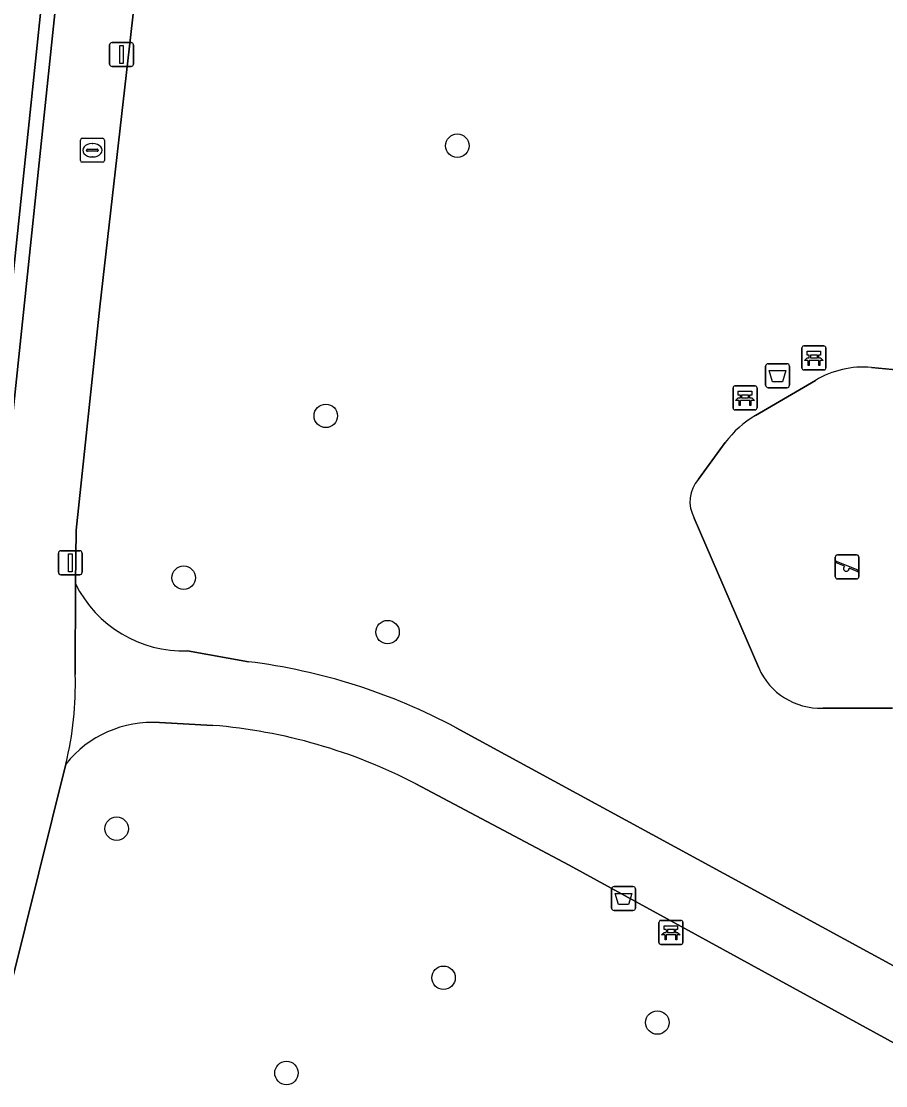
# Model space of a CAD drawing. Extents: x 162026 to 163502, y 387295 to 388169.
# Drawn here: x 162549.66 to 162585.7, y 387658.56 to 387702.95 of the extents above; entities that cross this region are included whole.
import ezdxf

# ---------------------------------------------------------------- set-up
doc = ezdxf.new("R2010")
doc.units = 0
for name, color, linetype in [('IMGEO_Afvalbak', 7, 'Continuous'), ('IMGEO_Bank', 7, 'Continuous'), ('IMGEO_Boom', 7, 'Continuous'), ('IMGEO_Brandkraan', 7, 'Continuous'), ('IMGEO_Erf', 7, 'Continuous'), ('IMGEO_Groenvoorziening', 7, 'Continuous'), ('IMGEO_Haag', 7, 'Continuous'), ('IMGEO_Lichtmast', 7, 'Continuous'), ('IMGEO_Speelvoorziening', 7, 'Continuous'), ('IMGEO_Terreindeel_zand', 7, 'Continuous'), ('IMGEO_Voetpad_halfverhard', 7, 'Continuous'), ('IMGEO_Voetpad_open', 7, 'Continuous')]:
    doc.layers.add(name, color=color, linetype=linetype)

msp = doc.modelspace()

# ---------------------------------------------------------------- linework, layer by layer
at = {"layer": 'IMGEO_Afvalbak'}
for p, q in [((162580.691, 387687.768), (162580.691, 387688.568)), ((162580.691, 387688.568), (162580.691, 387687.768)), ((162580.791, 387688.668), (162581.581, 387688.668)), ((162581.581, 387688.668), (162580.791, 387688.668)), ((162581.681, 387688.568), (162581.681, 387687.768)), ((162581.681, 387687.768), (162581.681, 387688.568)), ((162581.581, 387687.668), (162580.791, 387687.668)), ((162580.791, 387687.668), (162581.581, 387687.668)), ((162574.271, 387665.965), (162574.271, 387666.765)), ((162574.271, 387666.765), (162574.271, 387665.965)), ((162574.371, 387666.865), (162575.161, 387666.865)), ((162575.161, 387666.865), (162574.371, 387666.865)), ((162575.261, 387666.765), (162575.261, 387665.965)), ((162575.261, 387665.965), (162575.261, 387666.765)), ((162575.161, 387665.865), (162574.371, 387665.865)), ((162574.371, 387665.865), (162575.161, 387665.865))]:
    msp.add_line(p, q, dxfattribs=at)
for points in [[(162580.834, 387688.382), (162581.538, 387688.382), (162581.389, 387687.912), (162580.983, 387687.912), (162580.834, 387688.382)], [(162574.414, 387666.579), (162575.118, 387666.579), (162574.969, 387666.109), (162574.563, 387666.109), (162574.414, 387666.579)]]:
    msp.add_lwpolyline(points, dxfattribs=at)
for centre, start, end in [((162580.791, 387688.568), 90, 180), ((162580.791, 387688.568), 90, 180), ((162581.581, 387688.568), 0, 90), ((162581.581, 387688.568), 360, 90), ((162580.791, 387687.768), 180, 270), ((162580.791, 387687.768), 180, 270), ((162581.581, 387687.768), 270, 0), ((162581.581, 387687.768), 270, 0), ((162574.371, 387666.765), 90, 180), ((162574.371, 387666.765), 90, 180), ((162575.161, 387666.765), 0, 90), ((162575.161, 387666.765), 360, 90), ((162574.371, 387665.965), 180, 270), ((162574.371, 387665.965), 180, 270), ((162575.161, 387665.965), 270, 0), ((162575.161, 387665.965), 270, 0)]:
    msp.add_arc(centre, 0.1, start, end, dxfattribs=at)
at = {"layer": 'IMGEO_Bank'}
for p, q in [((162582.203, 387688.483), (162582.203, 387689.324)), ((162582.203, 387689.324), (162582.203, 387688.483)), ((162582.278, 387689.408), (162583.119, 387689.408)), ((162583.119, 387689.408), (162582.278, 387689.408)), ((162583.203, 387689.333), (162583.203, 387688.492)), ((162583.203, 387688.492), (162583.203, 387689.333)), ((162582.512, 387688.914), (162582.512, 387689.02)), ((162582.556, 387689.02), (162582.556, 387688.914)), ((162582.844, 387689.026), (162582.562, 387689.026)), ((162582.562, 387688.908), (162582.844, 387688.908)), ((162582.85, 387688.914), (162582.85, 387689.02)), ((162582.894, 387689.02), (162582.894, 387688.914)), ((162582.9, 387688.806), (162582.507, 387688.806)), ((162583.128, 387688.408), (162582.287, 387688.408)), ((162582.287, 387688.408), (162583.128, 387688.408)), ((162579.332, 387686.815), (162579.332, 387687.656)), ((162579.332, 387687.656), (162579.332, 387686.815)), ((162579.407, 387687.74), (162580.248, 387687.74)), ((162580.248, 387687.74), (162579.407, 387687.74)), ((162580.332, 387687.665), (162580.332, 387686.824)), ((162580.332, 387686.824), (162580.332, 387687.665)), ((162580.029, 387687.138), (162579.636, 387687.138)), ((162579.641, 387687.246), (162579.641, 387687.352)), ((162579.685, 387687.352), (162579.685, 387687.246)), ((162579.973, 387687.358), (162579.691, 387687.358)), ((162579.691, 387687.24), (162579.973, 387687.24)), ((162579.979, 387687.246), (162579.979, 387687.352)), ((162580.023, 387687.352), (162580.023, 387687.246)), ((162580.257, 387686.74), (162579.416, 387686.74)), ((162579.416, 387686.74), (162580.257, 387686.74)), ((162576.242, 387664.526), (162576.242, 387665.367)), ((162576.242, 387665.367), (162576.242, 387664.526)), ((162576.317, 387665.451), (162577.158, 387665.451)), ((162577.158, 387665.451), (162576.317, 387665.451)), ((162577.242, 387665.376), (162577.242, 387664.535)), ((162577.242, 387664.535), (162577.242, 387665.376)), ((162576.551, 387664.957), (162576.551, 387665.063)), ((162576.595, 387665.063), (162576.595, 387664.957)), ((162576.883, 387665.069), (162576.601, 387665.069)), ((162576.601, 387664.951), (162576.883, 387664.951)), ((162576.889, 387664.957), (162576.889, 387665.063)), ((162576.933, 387665.063), (162576.933, 387664.957)), ((162576.939, 387664.849), (162576.546, 387664.849)), ((162577.167, 387664.451), (162576.326, 387664.451)), ((162576.326, 387664.451), (162577.167, 387664.451))]:
    msp.add_line(p, q, dxfattribs=at)
for points in [[(162582.45, 387688.806), (162582.308, 387688.806), (162582.42, 387688.908), (162582.506, 387688.908)], [(162582.506, 387689.026), (162582.42, 387689.026), (162582.42, 387689.187), (162582.983, 387689.187), (162582.983, 387689.026), (162582.9, 387689.026)], [(162582.9, 387688.908), (162582.983, 387688.908), (162583.095, 387688.806), (162582.956, 387688.806)], [(162582.5, 387688.799), (162582.5, 387688.592), (162582.457, 387688.592), (162582.457, 387688.799)], [(162582.95, 387688.799), (162582.95, 387688.592), (162582.906, 387688.592), (162582.906, 387688.799)], [(162579.579, 387687.138), (162579.437, 387687.138), (162579.549, 387687.24), (162579.635, 387687.24)], [(162579.635, 387687.358), (162579.549, 387687.358), (162579.549, 387687.519), (162580.112, 387687.519), (162580.112, 387687.358), (162580.029, 387687.358)], [(162579.629, 387687.131), (162579.629, 387686.924), (162579.586, 387686.924), (162579.586, 387687.131)], [(162580.029, 387687.24), (162580.112, 387687.24), (162580.224, 387687.138), (162580.085, 387687.138)], [(162580.079, 387687.131), (162580.079, 387686.924), (162580.035, 387686.924), (162580.035, 387687.131)], [(162576.489, 387664.849), (162576.347, 387664.849), (162576.459, 387664.951), (162576.545, 387664.951)], [(162576.545, 387665.069), (162576.459, 387665.069), (162576.459, 387665.23), (162577.022, 387665.23), (162577.022, 387665.069), (162576.939, 387665.069)], [(162576.939, 387664.951), (162577.022, 387664.951), (162577.134, 387664.849), (162576.995, 387664.849)], [(162576.539, 387664.842), (162576.539, 387664.635), (162576.496, 387664.635), (162576.496, 387664.842)], [(162576.989, 387664.842), (162576.989, 387664.635), (162576.945, 387664.635), (162576.945, 387664.842)]]:
    msp.add_lwpolyline(points, dxfattribs=at)
for centre, radius, start, end in [((162582.281, 387689.33), 0.0779, 92.4484, 184.2845), ((162582.281, 387689.33), 0.0779, 92.4484, 184.2845), ((162583.125, 387689.33), 0.0779, 2.4484, 94.2845), ((162583.125, 387689.33), 0.0779, 2.4484, 94.2845), ((162582.505, 387689.019), 0.00671, 2.8957, 87.1043), ((162582.505, 387688.915), 0.00671, 272.8957, 357.1043), ((162582.562, 387689.019), 0.00671, 92.8957, 177.1043), ((162582.562, 387688.915), 0.00671, 182.8957, 267.1043), ((162582.844, 387689.019), 0.00671, 2.8957, 87.1043), ((162582.844, 387688.915), 0.00671, 272.8957, 357.1043), ((162582.901, 387689.019), 0.00671, 92.8957, 177.1043), ((162582.901, 387688.915), 0.00671, 182.8957, 267.1043), ((162582.281, 387688.486), 0.0779, 182.4484, 274.2845), ((162582.281, 387688.486), 0.0779, 182.4484, 274.2845), ((162582.45, 387688.799), 0.00671, 2.8957, 87.1043), ((162582.507, 387688.799), 0.00671, 92.8957, 177.1043), ((162582.899, 387688.799), 0.00671, 2.8957, 87.1043), ((162582.956, 387688.799), 0.00671, 92.8957, 177.1043), ((162583.125, 387688.486), 0.0779, 272.4484, 4.2845), ((162583.125, 387688.486), 0.0779, 272.4484, 4.2845), ((162579.41, 387687.662), 0.0779, 92.4484, 184.2845), ((162579.41, 387687.662), 0.0779, 92.4484, 184.2845), ((162580.254, 387687.662), 0.0779, 2.4484, 94.2845), ((162580.254, 387687.662), 0.0779, 2.4484, 94.2845), ((162579.579, 387687.131), 0.00671, 2.8957, 87.1043), ((162579.636, 387687.131), 0.00671, 92.8957, 177.1043), ((162579.634, 387687.351), 0.00671, 2.8957, 87.1043), ((162579.634, 387687.247), 0.00671, 272.8957, 357.1043), ((162579.691, 387687.351), 0.00671, 92.8957, 177.1043), ((162579.691, 387687.247), 0.00671, 182.8957, 267.1043), ((162579.973, 387687.351), 0.00671, 2.8957, 87.1043), ((162579.973, 387687.247), 0.00671, 272.8957, 357.1043), ((162580.03, 387687.351), 0.00671, 92.8957, 177.1043), ((162580.03, 387687.247), 0.00671, 182.8957, 267.1043), ((162580.028, 387687.131), 0.00671, 2.8957, 87.1043), ((162580.085, 387687.131), 0.00671, 92.8957, 177.1043), ((162579.41, 387686.818), 0.0779, 182.4484, 274.2845), ((162579.41, 387686.818), 0.0779, 182.4484, 274.2845), ((162580.254, 387686.818), 0.0779, 272.4484, 4.2845), ((162580.254, 387686.818), 0.0779, 272.4484, 4.2845), ((162576.32, 387665.373), 0.0779, 92.4484, 184.2845), ((162576.32, 387665.373), 0.0779, 92.4484, 184.2845), ((162577.164, 387665.373), 0.0779, 2.4484, 94.2845), ((162577.164, 387665.373), 0.0779, 2.4484, 94.2845), ((162576.544, 387665.062), 0.00671, 2.8957, 87.1043), ((162576.544, 387664.958), 0.00671, 272.8957, 357.1043), ((162576.601, 387665.062), 0.00671, 92.8957, 177.1043), ((162576.601, 387664.958), 0.00671, 182.8957, 267.1043), ((162576.883, 387665.062), 0.00671, 2.8957, 87.1043), ((162576.883, 387664.958), 0.00671, 272.8957, 357.1043), ((162576.94, 387665.062), 0.00671, 92.8957, 177.1043), ((162576.94, 387664.958), 0.00671, 182.8957, 267.1043), ((162576.32, 387664.529), 0.0779, 182.4484, 274.2845), ((162576.32, 387664.529), 0.0779, 182.4484, 274.2845), ((162576.489, 387664.842), 0.00671, 2.8957, 87.1043), ((162576.546, 387664.842), 0.00671, 92.8957, 177.1043), ((162576.938, 387664.842), 0.00671, 2.8957, 87.1043), ((162576.995, 387664.842), 0.00671, 92.8957, 177.1043), ((162577.164, 387664.529), 0.0779, 272.4484, 4.2845), ((162577.164, 387664.529), 0.0779, 272.4484, 4.2845)]:
    msp.add_arc(centre, radius, start, end, dxfattribs=at)
at = {"layer": 'IMGEO_Boom'}
for centre in [(162567.837, 387697.758), (162562.354, 387686.493), (162556.428, 387679.743), (162564.929, 387677.475), (162553.636, 387669.277), (162567.262, 387663.061), (162576.175, 387661.193), (162560.715, 387659.09)]:
    msp.add_circle(centre, 0.489, dxfattribs=at)
at = {"layer": 'IMGEO_Brandkraan'}
for p, q in [((162552.122, 387697.143), (162552.122, 387697.995)), ((162552.197, 387698.069), (162553.049, 387698.069)), ((162552.61, 387697.849), (162552.635, 387697.849)), ((162553.123, 387697.995), (162553.123, 387697.143)), ((162552.381, 387697.563), (162552.381, 387697.575)), ((162552.819, 387697.526), (162552.421, 387697.526)), ((162552.424, 387697.612), (162552.822, 387697.612)), ((162552.865, 387697.575), (162552.865, 387697.563)), ((162553.049, 387697.069), (162552.197, 387697.069)), ((162552.633, 387697.289), (162552.608, 387697.289))]:
    msp.add_line(p, q, dxfattribs=at)
for points in [[(162552.122, 387697.143), (162552.122, 387697.995)], [(162552.197, 387698.069), (162553.049, 387698.069)], [(162553.123, 387697.995), (162553.123, 387697.143)], [(162553.049, 387697.069), (162552.197, 387697.069)]]:
    msp.add_lwpolyline(points, dxfattribs=at)
for centre, radius, start, end in [((162552.199, 387697.993), 0.0765, 91.552, 178.448), ((162552.199, 387697.993), 0.0765, 91.552, 178.448), ((162553.047, 387697.993), 0.0765, 1.552, 88.448), ((162553.047, 387697.993), 0.0765, 1.552, 88.448), ((162552.421, 387697.572), 0.0403, 85.8775, 175.7526), ((162552.418, 387697.562), 0.0366, 178.938, 274.7102), ((162552.822, 387697.569), 0.043, 264.8664, 352.4533), ((162552.826, 387697.574), 0.0386, 1.7309, 96.639), ((162552.199, 387697.145), 0.0765, 181.552, 268.448), ((162552.199, 387697.145), 0.0765, 181.552, 268.448), ((162553.047, 387697.145), 0.0765, 271.552, 358.448), ((162553.047, 387697.145), 0.0765, 271.552, 358.448)]:
    msp.add_arc(centre, radius, start, end, dxfattribs=at)
for centre, major_axis, ratio, start_param, end_param in [((162552.609, 387697.569), (-0.387, 0.002), 0.722429, 4.712389, 7.853982), ((162552.634, 387697.569), (-0.39, 0.002), 0.717154, 1.570796, 4.712389)]:
    msp.add_ellipse(centre, major_axis=major_axis, ratio=ratio, start_param=start_param, end_param=end_param, dxfattribs=at)
at = {"layer": 'IMGEO_Erf'}
msp.add_lwpolyline([(162552.467, 387722.453), (162519.985, 387726.106), (162519.319, 387719.882), (162521.206, 387719.673), (162517.295, 387686.081), (162548.298, 387682.657)], close=True, dxfattribs=at)
at = {"layer": 'IMGEO_Groenvoorziening'}
for points in [[(162558.519, 387741.927), (162557.548, 387732.888), (162556.5, 387722.445), (162552.93, 387691.041), (162551.943, 387681.719), (162551.916, 387679.487)], [(162567.79, 387673.485), (162586.025, 387663.552), (162588.318, 387665.717), (162594.449, 387671.506), (162598.24, 387678.194), (162600.859, 387678.793), (162610.968, 387675.112), (162619.176, 387672.211), (162622.081, 387671.184), (162627.984, 387724.632)], [(162585.101, 387688.514), (162587.438, 387688.286)], [(162580.267, 387686.508), (162582.767, 387687.97)], [(162577.891, 387683.85), (162579.009, 387685.378)], [(162580.403, 387675.979), (162577.715, 387682.23)], [(162556.592, 387676.687), (162559.128, 387676.239)], [(162585.978, 387674.305), (162583.069, 387674.305)], [(162557.648, 387673.585), (162555.424, 387673.699)], [(162551.515, 387671.971), (162543.584, 387640.08), (162546.625, 387635.733), (162550.682, 387629.937), (162557.092, 387622.773), (162560.326, 387619.159), (162561.138, 387619.271), (162565.119, 387619.821), (162576.464, 387621.745)], [(162612.46, 387645.859), (162572.504, 387667.761), (162566.106, 387671.146)]]:
    msp.add_lwpolyline(points, dxfattribs=at)
msp.add_lwpolyline([(162548.298, 387682.657), (162548.894, 387682.591), (162553.062, 387722.386), (162552.467, 387722.453)], close=True, dxfattribs=at)
for centre, radius, start, end in [((162584.766, 387684.672), 3.856, 85.0159, 121.2242), ((162582.375, 387682.896), 4.182, 120.2663, 143.5973), ((162578.93, 387682.918), 1.396, 138.0843, 209.5149), ((162556.45, 387681.755), 5.07, 206.5702, 271.6033), ((162556.05, 387651.558), 24.872, 61.8342, 82.8907), ((162582.971, 387677.109), 2.806, 203.7536, 271.9964), ((162555.122, 387669.097), 4.612, 86.2457, 141.4506), ((162555.835, 387651.414), 22.245, 62.5026, 85.3259)]:
    msp.add_arc(centre, radius, start, end, dxfattribs=at)
at = {"layer": 'IMGEO_Haag'}
msp.add_lwpolyline([(162548.298, 387682.657), (162548.894, 387682.591), (162553.062, 387722.386), (162552.467, 387722.453)], close=True, dxfattribs=at)
at = {"layer": 'IMGEO_Lichtmast'}
for p, q in [((162553.343, 387701.162), (162553.343, 387701.962)), ((162553.343, 387701.962), (162553.343, 387701.162)), ((162553.443, 387702.062), (162554.233, 387702.062)), ((162554.233, 387702.062), (162553.443, 387702.062)), ((162554.333, 387701.962), (162554.333, 387701.162)), ((162554.333, 387701.162), (162554.333, 387701.962)), ((162554.233, 387701.062), (162553.443, 387701.062)), ((162553.443, 387701.062), (162554.233, 387701.062)), ((162551.204, 387679.968), (162551.204, 387680.768)), ((162551.204, 387680.768), (162551.204, 387679.968)), ((162551.304, 387680.868), (162552.094, 387680.868)), ((162552.094, 387680.868), (162551.304, 387680.868)), ((162552.194, 387680.768), (162552.194, 387679.968)), ((162552.194, 387679.968), (162552.194, 387680.768)), ((162552.094, 387679.868), (162551.304, 387679.868)), ((162551.304, 387679.868), (162552.094, 387679.868))]:
    msp.add_line(p, q, dxfattribs=at)
for points in [[(162553.763, 387701.937), (162553.913, 387701.937), (162553.913, 387701.187), (162553.763, 387701.187), (162553.763, 387701.937)], [(162551.624, 387680.743), (162551.774, 387680.743), (162551.774, 387679.993), (162551.624, 387679.993), (162551.624, 387680.743)]]:
    msp.add_lwpolyline(points, dxfattribs=at)
for centre, start, end in [((162553.443, 387701.962), 90, 180), ((162553.443, 387701.962), 90, 180), ((162554.233, 387701.962), 0, 90), ((162554.233, 387701.962), 360, 90), ((162553.443, 387701.162), 180, 270), ((162553.443, 387701.162), 180, 270), ((162554.233, 387701.162), 270, 0), ((162554.233, 387701.162), 270, 0), ((162551.304, 387680.768), 90, 180), ((162551.304, 387680.768), 90, 180), ((162552.094, 387680.768), 0, 90), ((162552.094, 387680.768), 360, 90), ((162551.304, 387679.968), 180, 270), ((162551.304, 387679.968), 180, 270), ((162552.094, 387679.968), 270, 0), ((162552.094, 387679.968), 270, 0)]:
    msp.add_arc(centre, 0.1, start, end, dxfattribs=at)
at = {"layer": 'IMGEO_Speelvoorziening'}
for p, q in [((162583.589, 387679.793), (162583.589, 387680.593)), ((162583.589, 387680.593), (162583.589, 387679.793)), ((162583.689, 387680.693), (162584.479, 387680.693)), ((162584.479, 387680.693), (162583.689, 387680.693)), ((162584.579, 387680.593), (162584.579, 387679.793)), ((162584.579, 387679.793), (162584.579, 387680.593)), ((162583.972, 387680.221), (162583.633, 387680.358)), ((162583.658, 387680.418), (162584.534, 387680.065)), ((162584.51, 387680.005), (162584.17, 387680.142)), ((162584.479, 387679.693), (162583.689, 387679.693)), ((162583.689, 387679.693), (162584.479, 387679.693))]:
    msp.add_line(p, q, dxfattribs=at)
for centre, radius, start, end in [((162583.689, 387680.593), 0.1, 90, 180), ((162583.689, 387680.593), 0.1, 90, 180), ((162584.479, 387680.593), 0.1, 0, 90), ((162584.479, 387680.593), 0.1, 360, 90), ((162583.646, 387680.388), 0.0327, 68.078, 248.078), ((162584.051, 387680.131), 0.12, 130.9928, 5.1632), ((162584.522, 387680.035), 0.0327, 248.078, 68.078), ((162583.689, 387679.793), 0.1, 180, 270), ((162583.689, 387679.793), 0.1, 180, 270), ((162584.479, 387679.793), 0.1, 270, 0), ((162584.479, 387679.793), 0.1, 270, 0)]:
    msp.add_arc(centre, radius, start, end, dxfattribs=at)
at = {"layer": 'IMGEO_Terreindeel_zand'}
for points in [[(162587.438, 387688.286), (162585.101, 387688.514)], [(162582.767, 387687.97), (162580.267, 387686.508)], [(162579.009, 387685.378), (162577.891, 387683.85)], [(162577.715, 387682.23), (162580.403, 387675.979)], [(162583.069, 387674.305), (162585.978, 387674.305)]]:
    msp.add_lwpolyline(points, dxfattribs=at)
for centre, radius, start, end in [((162584.766, 387684.672), 3.856, 85.0159, 121.2242), ((162582.375, 387682.896), 4.182, 120.2663, 143.5973), ((162578.93, 387682.918), 1.396, 138.0843, 209.5149), ((162582.971, 387677.109), 2.806, 203.7536, 271.9964)]:
    msp.add_arc(centre, radius, start, end, dxfattribs=at)
at = {"layer": 'IMGEO_Voetpad_halfverhard'}
for points in [[(162551.916, 387679.487), (162551.907, 387675.71)], [(162559.128, 387676.239), (162556.592, 387676.687)], [(162555.424, 387673.699), (162557.648, 387673.585)], [(162595.131, 387658.567), (162586.025, 387663.552), (162567.79, 387673.485)], [(162566.106, 387671.146), (162572.504, 387667.761), (162612.46, 387645.859)]]:
    msp.add_lwpolyline(points, dxfattribs=at)
for centre, radius, start, end in [((162556.45, 387681.755), 5.07, 206.5702, 271.6033), ((162556.05, 387651.558), 24.872, 61.8342, 82.8907), ((162538.123, 387675.265), 13.791, 346.1808, 1.849), ((162555.122, 387669.097), 4.612, 86.2457, 141.4506), ((162555.835, 387651.414), 22.245, 62.5026, 85.3259)]:
    msp.add_arc(centre, radius, start, end, dxfattribs=at)
at = {"layer": 'IMGEO_Voetpad_open'}
for points in [[(162551.907, 387675.71), (162551.916, 387679.487), (162551.943, 387681.719), (162552.93, 387691.041), (162556.5, 387722.445), (162557.548, 387732.888), (162558.519, 387741.927)], [(162555.309, 387741.332), (162553.186, 387723.568), (162553.167, 387723.389), (162553.062, 387722.386), (162548.894, 387682.591), (162548.55, 387679.307), (162548.006, 387672.904)], [(162533.324, 387619.028), (162533.828, 387615.777), (162535.953, 387615.553), (162536.048, 387615.506), (162536.005, 387615.344), (162536.655, 387615.281), (162537.498, 387615.198), (162538.234, 387618.016), (162540.972, 387629.571), (162543.584, 387640.08), (162551.515, 387671.971)]]:
    msp.add_lwpolyline(points, dxfattribs=at)
msp.add_arc((162538.123, 387675.265), 13.791, 346.1808, 1.849, dxfattribs=at)

doc.saveas('drawing.dxf')
